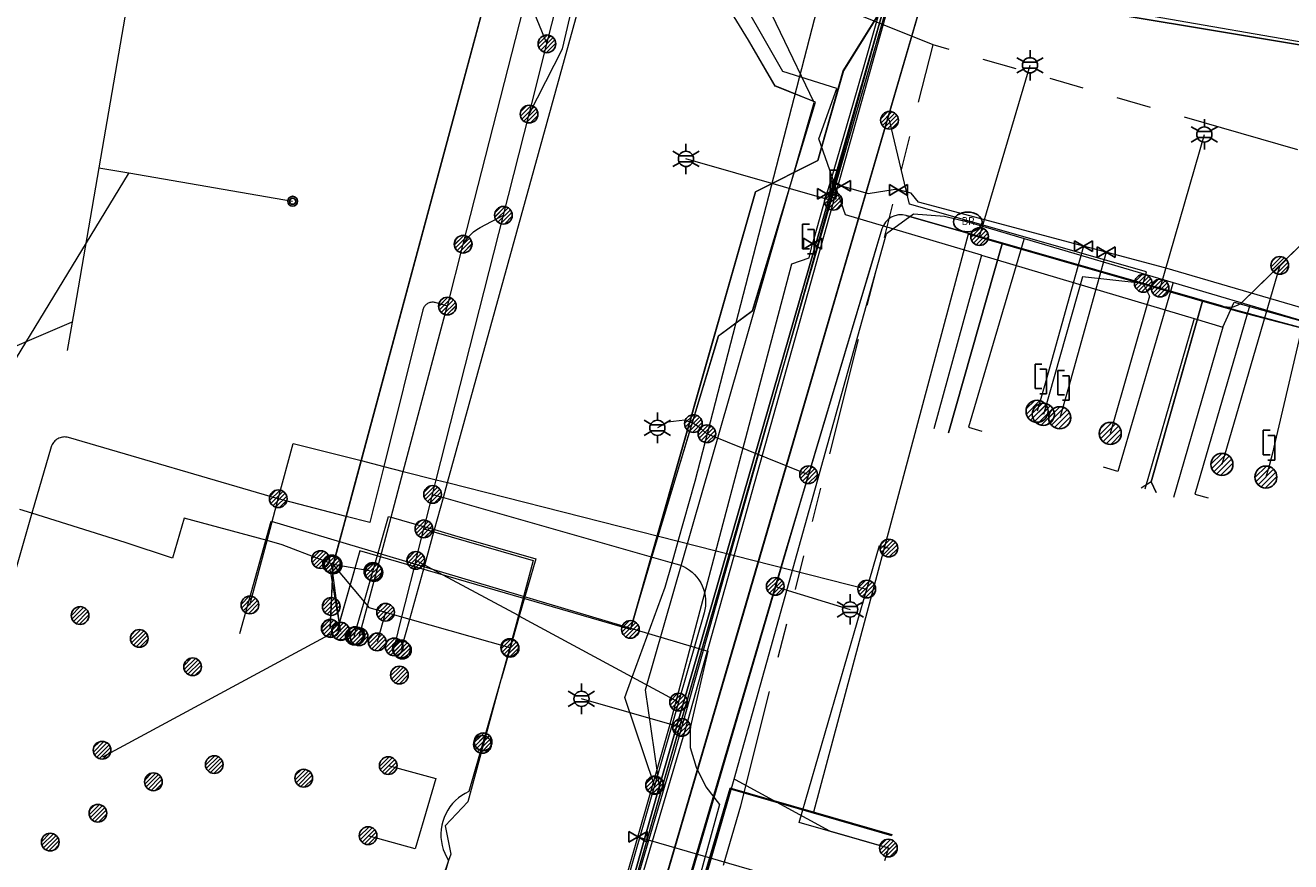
# Model space of a CAD drawing. Header units: metres. Extents: x 197355 to 199157, y 355772 to 356286.
# Tile 286 of 303: x 198858 to 198923, y 355924 to 355967. Entities that reach past the tile are written whole.
import ezdxf
from ezdxf.enums import TextEntityAlignment as Align
from ezdxf.lldxf.tags import DXFTag

# ---------------------------------------------------------------- set-up
doc = ezdxf.new("R2010")
doc.units = ezdxf.units.M
doc.linetypes.add('RI-GWA', pattern=[18.45, 6, -1.8, 1.75, -1.8, 1.75, -1.8, 1.75, -1.8])
for name, color, linetype, lineweight in [('B-WE-KL-DATA_HULPSTUK_EUROFIBERNEDERLANDB.V.-S', 98, 'Continuous', 25), ('B-WE-KL-DATA_HULPSTUK_KPNB.V.-S', 90, 'Continuous', 25), ('B-WE-KL-DATA_KABELBUNDEL_KPNB.V.-G', 90, 'Continuous', 18), ('B-WE-KL-DATA_KABELBUNDEL_ZIGGOB.V.-G', 94, 'Continuous', 18), ('B-WE-KL-DATA_TELECOM_EUROFIBERNEDERLANDB.V.-G', 98, 'KL-TELECOM-ALGEMEEN-N', 18), ('B-WE-KL-DATA_TELECOM_REGGEFIBEROPERATORB.V.-G', 90, 'KL-TELECOM-ALGEMEEN-N', 18), ('B-WE-KL-DATA_TELECOM_TMOBILENETHERLANDSB.V.-G', 128, 'KL-TELECOM-ALGEMEEN-N', 18), ('B-WE-KL-DATA_TELECOM_ZIGGOB.V.-G', 94, 'KL-TELECOM-ALGEMEEN-N', 18), ('B-WE-KL-ET_LS_ENEXISNETBEHEERB.V.-G', 190, 'KL-LS-N', 18), ('B-WE-KL-ET_LS_HULPSTUK_ENEXISNETBEHEERB.V.-S', 190, 'Continuous', 25), ('B-WE-KL-ET_LS_KABELBUNDEL_ENEXISNETBEHEERB.V.-G', 190, 'KL-BUNDEL-N', 18), ('B-WE-KL-ET_MS_ENEXISNETBEHEERB.V.-G', 130, 'KL-MS-N', 18), ('B-WE-KL-GAS_HD_ENEXISNETBEHEERB.V.-G', 30, 'KL-GAS-HD-N', 18), ('B-WE-KL-GAS_HULPSTUK_ENEXISNETBEHEERB.V.-S', 30, 'Continuous', 25), ('B-WE-KL-GAS_LD_ENEXISNETBEHEERB.V.-G', 50, 'KL-GAS-LD-N', 18), ('B-WE-KL-GAS_LD_HOOFDLEIDING_100 MBAR_PE_ENEXISNETBEHEERB.V.-G', 50, 'KL-GAS-LD-N', 18), ('B-WE-KL-GAS_LD_HOOFDLEIDING_100 MBAR_PVC_ENEXISNETBEHEERB.V.-G', 50, 'KL-GAS-LD-N', 18), ('B-WE-KL-WATER_HULPSTUK_NVWATERLEIDINGMAATSCHAPPIJLIMBURG-S', 170, 'Continuous', 25), ('B-WE-KL-WATER_TRANSPORTLEIDING_NVWATERLEIDINGMAATSCHAPPIJLIMBURG-G', 170, 'KL-WATER-TR-N', 18), ('B-WE-RI-GWA_GEMEENTEROERMOND-G', 30, 'RI-GWA', 18)]:
    doc.layers.add(name, color=color, linetype=linetype, lineweight=lineweight)
doc.styles.add('NLCS-ISO', font='NLCS-ISO.ttf')
doc.styles.get("Standard").update_dxf_attribs({"font": 'isocp.shx'})
doc.linetypes.add('KL-BUNDEL-N', pattern='A,28,-5,[103,NLCS.SHX,S=1.25,R=0,X=0,Y=0],-5,[103,NLCS.SHX,S=1.25,R=0,X=0,Y=0],-5,[103,NLCS.SHX,S=1.25,R=0,X=0,Y=0],-5,[103,NLCS.SHX,S=1.25,R=0,X=0,Y=0],-5', length=53)
tags = doc.linetypes.add('KL-GAS-HD-N', pattern='A,4,-1,[69,NLCS.SHX,S=0.5,R=0,X=0,Y=0],-1,4,-1,["H",Standard,S=1,R=0,X=0,Y=-0.5],-2', length=13).pattern_tags.tags
tags[18] = DXFTag(74, 10)
tags = doc.linetypes.add('KL-GAS-LD-N', pattern='A,4,-1,[69,NLCS.SHX,S=0.5,R=0,X=0,Y=0],-1,4,-1,["L",Standard,S=1,R=0,X=0.25,Y=-0.5],-2', length=13).pattern_tags.tags
tags[18] = DXFTag(74, 10)
tags = doc.linetypes.add('KL-LS-N', pattern='A,4,-1,[103,NLCS.SHX,S=0.75,R=0,X=0,Y=0],-1,4,-1,["L",Standard,S=1,R=0,X=0,Y=-0.5],-2', length=13).pattern_tags.tags
tags[18] = DXFTag(74, 10)
tags = doc.linetypes.add('KL-MS-N', pattern='A,4,-1,[103,NLCS.SHX,S=0.75,R=0,X=0,Y=0],-1,4,-1,["M",Standard,S=1,R=0,X=0,Y=-0.5],-2', length=13).pattern_tags.tags
tags[18] = DXFTag(74, 10)
doc.linetypes.add('KL-TELECOM-ALGEMEEN-N', pattern='A,7,-1,[101,NLCS.SHX,S=0.5,R=0,X=0,Y=0],-1', length=9)
doc.linetypes.add('KL-WATER-TR-N', pattern='A,7,-0.5,[168,NLCS.SHX,S=0.75,R=0,X=0.75,Y=0],-2,[168,NLCS.SHX,S=0.75,R=0,X=0.75,Y=0],-2', length=11.5)

# ---------------------------------------------------------------- blocks, each defined once
blk = doc.blocks.new('SKL-ET_HULP_MOF-SO')
h = blk.add_hatch()
h.set_pattern_fill('ANSI31', color=256, scale=6, style=0)
h.set_pattern_definition([(45, (-2.25, -126.982), (-0.53033, 0.53033), [])])
edge = h.paths.add_edge_path()
edge.add_arc((0, 0), 2.25, 0, 360)
at = {"linetype": 'Continuous'}
blk.add_circle((0, 0), 2.25, dxfattribs=at)
blk = doc.blocks.new('SKL-WTB_HULP_AFSLUITER-SO')
for p, q in [((2.3, 1.37), (-2.3, -1.37)), ((-2.3, 1.37), (2.3, -1.37)), ((2.3, -1.37), (2.3, 1.37))]:
    blk.add_line(p, q)
at = {"ltscale": 0.1}
blk.add_line((-2.3, -1.37), (-2.3, 1.37), dxfattribs=at)
blk = doc.blocks.new('SKL-WTB_HULP_AANSLUITPUNT-SO')
h = blk.add_hatch()
h.set_pattern_fill('ANSI31', color=256, scale=3, style=0)
h.set_pattern_definition([(45, (-1.125, -63.491), (-0.265165, 0.265165), [])])
edge = h.paths.add_edge_path()
edge.add_arc((0, 0), 1.12, 0, 360)
at = {"linetype": 'Continuous'}
blk.add_circle((0, 0), 1.12, dxfattribs=at)
blk = doc.blocks.new('SKL-WTB_HULP_VERLOOPSTUK-SO')
for p, q in [((-0.539, -0.383), (-0.539, 0.867)), ((-0.539, 0.867), (-0.193, 0.867)), ((0.048, 0.598), (-0.298, 0.598)), ((0.048, -0.652), (0.048, 0.598)), ((-0.539, -0.383), (-0.193, -0.383)), ((0.048, -0.652), (-0.298, -0.652))]:
    blk.add_line(p, q)
blk = doc.blocks.new('SKL-WTB_HULP_EINDKAP-SO')
for p, q in [((0, -0.625), (0, 0.625)), ((0, 0.625), (0.346, 0.625)), ((0, -0.625), (0.346, -0.625))]:
    blk.add_line(p, q)
blk = doc.blocks.new('SKL-ET_HULP_AANSLUITPUNT-SO')
h = blk.add_hatch()
h.set_pattern_fill('ANSI31', color=256, scale=30, style=0)
h.set_pattern_definition([(45, (-11.25, -634.91), (-2.65165, 2.65165), [])])
edge = h.paths.add_edge_path()
edge.add_arc((0, 0), 11.2, 0, 360)
at = {"linetype": 'Continuous'}
blk.add_circle((0, 0), 11.2, dxfattribs=at)
blk = doc.blocks.new('B-SIE-WEG_LICHTMAST-SO')
at = {"ltscale": 0.1}
for p, q in [((0, 0.386), (0, 0.772)), ((-0.334, 0.193), (-0.668, 0.386)), ((0.334, 0.193), (0.668, 0.386)), ((-0.334, -0.193), (-0.668, -0.386)), ((0, -0.386), (0, -0.772)), ((0.334, -0.193), (0.668, -0.386))]:
    blk.add_line(p, q, dxfattribs=at)
at = {"flags": 128}
for points in [[(-0.354, 0.152), (0.354, 0.152)], [(-0.354, -0.152), (0.354, -0.152)]]:
    blk.add_lwpolyline(points, dxfattribs=at)
at = {"ltscale": 0.1}
blk.add_circle((0, 0), 0.386, dxfattribs=at)
at = {"style": 'NLCS-ISO'}
blk.add_attdef('TYPE', text='', height=0.549, dxfattribs=at).set_placement((0, 0.772), align=Align.BOTTOM_CENTER)
blk = doc.blocks.new('SIE-WEG_STRAATPOT_BRANDKRAAN-SO')
blk.add_ellipse((0, 0), major_axis=(-0.729, 0), ratio=0.685994)
at = {"style": 'NLCS-ISO'}
blk.add_text('BR', height=0.4, dxfattribs=at).set_placement((-0.298, -0.153))
blk = doc.blocks.new('SIE-WEG_AFVALBAK_TYPE_01')
for radius in [0.25, 0.156]:
    blk.add_circle((0, 0), radius)

msp = doc.modelspace()

# ---------------------------------------------------------------- linework, layer by layer
at = {"layer": 'B-WE-KL-DATA_KABELBUNDEL_KPNB.V.-G', "flags": 128}
for points in [[(198880.756, 355955.481), (198883.987, 355968.152), (198884.61, 355970.597), (198885.703, 355974.988), (198889.593, 355990.615)], [(198885.019, 355965.664), (198885.019, 355965.665), (198890.713, 355988.075)], [(198884.112, 355962.091), (198884.113, 355962.092), (198885.804, 355965.404), (198887.35, 355972.015)], [(198887.35, 355972.015), (198887.574, 355971.976), (198899.402, 355969.927), (198981.61, 355955.685), (199000.001, 355952.167), (199013.553, 355949.102)], [(198882.747, 355971.137), (198882.668, 355970.844), (198874.143, 355939.181)], [(198874.143, 355939.181), (198874.149, 355939.205), (198874.805, 355941.64), (198875.233, 355943.23), (198875.569, 355944.479), (198875.808, 355945.366), (198882.397, 355969.838), (198882.747, 355971.137)], [(198874.143, 355939.181), (198874.149, 355939.205), (198874.805, 355941.64), (198875.233, 355943.23), (198875.569, 355944.479), (198875.808, 355945.366), (198882.397, 355969.838), (198882.747, 355971.137)], [(198882.747, 355971.137), (198883.987, 355968.152), (198885.019, 355965.665), (198885.02, 355965.664)], [(198882.668, 355970.844), (198874.143, 355939.181)], [(198890.494, 355927.97), (198888.977, 355932.434), (198889.358, 355933.475), (198891.033, 355938.047), (198891.383, 355939.292), (198891.69, 355940.385), (198892.549, 355943.438), (198899.402, 355969.927)], [(198877.615, 355934.905), (198877.829, 355935.647), (198878.043, 355936.421), (198878.802, 355939.166), (198879.272, 355940.864), (198879.302, 355940.971), (198879.754, 355942.608), (198879.963, 355943.363), (198886.794, 355968.063)], [(198884.112, 355962.09), (198884.113, 355962.092), (198885.019, 355965.664)], [(198882.806, 355956.948), (198884.112, 355962.09)], [(198879.204, 355942.764), (198879.204, 355942.765), (198879.393, 355943.508), (198882.806, 355956.947), (198882.806, 355956.948)], [(198880.757, 355955.481), (198880.868, 355955.652), (198880.993, 355955.813), (198881.132, 355955.963), (198881.283, 355956.1), (198881.445, 355956.224), (198881.617, 355956.334), (198882.806, 355956.947), (198882.807, 355956.948)], [(198879.953, 355952.331), (198879.953, 355952.331), (198880.756, 355955.481)], [(198879.954, 355952.331), (198879.953, 355952.331), (198879.335, 355952.51), (198879.292, 355952.52), (198879.247, 355952.527), (198879.203, 355952.53), (198879.158, 355952.528), (198879.114, 355952.523), (198879.07, 355952.513), (198879.028, 355952.5), (198878.986, 355952.483), (198878.947, 355952.463), (198878.909, 355952.439), (198878.874, 355952.412), (198878.841, 355952.381), (198878.811, 355952.348), (198878.784, 355952.313), (198878.76, 355952.275), (198878.74, 355952.235), (198878.724, 355952.194), (198878.711, 355952.151), (198876.722, 355944.186), (198876.008, 355941.328), (198874.805, 355941.64), (198871.619, 355942.467), (198871.357, 355942.543), (198871.357, 355942.543)], [(198875.468, 355935.528), (198875.889, 355937.103), (198877.091, 355941.607), (198877.713, 355943.934), (198879.918, 355952.19), (198879.953, 355952.331)], [(198871.357, 355942.543), (198860.68, 355945.653), (198860.621, 355945.667), (198860.56, 355945.677), (198860.499, 355945.681), (198860.438, 355945.679), (198860.378, 355945.673), (198860.318, 355945.661), (198860.259, 355945.643), (198860.202, 355945.621), (198860.147, 355945.594), (198860.095, 355945.562), (198860.046, 355945.526), (198860, 355945.486), (198859.958, 355945.442), (198859.92, 355945.394), (198859.886, 355945.343), (198859.856, 355945.29), (198859.832, 355945.234), (198859.812, 355945.176), (198858.831, 355941.801), (198857.093, 355935.826)], [(198871.357, 355942.542), (198871.357, 355942.543), (198872.111, 355945.357), (198875.569, 355944.479), (198876.722, 355944.186), (198877.713, 355943.934), (198879.393, 355943.508), (198879.963, 355943.363), (198891.69, 355940.385), (198901.281, 355937.949), (198901.282, 355937.949)], [(198878.759, 355941.011), (198878.759, 355941.012), (198878.786, 355941.119), (198879.204, 355942.764)], [(198879.204, 355942.765), (198879.204, 355942.765), (198879.754, 355942.608), (198891.383, 355939.292), (198891.638, 355939.219), (198891.804, 355939.164), (198891.964, 355939.094), (198892.117, 355939.011), (198892.263, 355938.915), (198892.4, 355938.806), (198892.527, 355938.686), (198892.643, 355938.555), (198892.747, 355938.415), (198892.838, 355938.266), (198892.916, 355938.11), (198892.98, 355937.947), (198893.03, 355937.78), (198893.065, 355937.609), (198893.084, 355937.435), (198893.089, 355937.261), (198893.078, 355937.087), (198893.053, 355936.914), (198893.012, 355936.744), (198891.71, 355932.206)], [(198873.506, 355939.452), (198871.554, 355940.207), (198870.787, 355940.414), (198866.566, 355941.549), (198865.977, 355939.52), (198863.569, 355940.323), (198858.831, 355941.801), (198858.218, 355941.992)], [(198869.912, 355937.142), (198870.787, 355940.414), (198871.357, 355942.542)], [(198875.223, 355935.559), (198875.719, 355937.305), (198876.159, 355938.849), (198876.954, 355941.646), (198877.091, 355941.607), (198878.786, 355941.119), (198879.302, 355940.971), (198880.319, 355940.679), (198884.452, 355939.491), (198883.612, 355936.573), (198883.142, 355934.941)], [(198878.351, 355939.408), (198878.759, 355941.011)], [(198878.759, 355941.012), (198878.759, 355941.012), (198879.272, 355940.864), (198884.325, 355939.4), (198883.565, 355936.599), (198883.124, 355934.975)], [(198901.281, 355937.949), (198901.281, 355937.949), (198901.924, 355940.169), (198902.405, 355940.033)], [(198874.077, 355939.231), (198873.506, 355939.452)], [(198878.351, 355939.408), (198877.788, 355937.192), (198877.627, 355936.539), (198877.249, 355935.011)], [(198891.71, 355932.207), (198889.358, 355933.475), (198883.612, 355936.573), (198883.565, 355936.599), (198879.738, 355938.662), (198878.802, 355939.166), (198878.352, 355939.408)], [(198874.014, 355935.947), (198874.127, 355938.782), (198874.143, 355939.181)], [(198874.535, 355935.799), (198874.016, 355938.889)], [(198874.049, 355937.065), (198874.126, 355938.792), (198874.143, 355939.181)], [(198874.523, 355935.813), (198874.127, 355938.782), (198874.126, 355938.792), (198874.069, 355939.219)], [(198876.168, 355938.847), (198876.159, 355938.849), (198874.149, 355939.205), (198874.069, 355939.219)], [(198874.143, 355939.181), (198875.719, 355937.305), (198875.889, 355937.103), (198875.966, 355937.011), (198876.81, 355936.771)], [(198902.381, 355924.786), (198897.852, 355926.092), (198901.281, 355937.949)], [(198874, 355935.955), (198874.049, 355937.065)], [(198876.81, 355936.771), (198876.388, 355935.261)], [(198876.81, 355936.771), (198877.627, 355936.539), (198878.043, 355936.421), (198883.124, 355934.976)], [(198883.124, 355934.975), (198882.679, 355933.335), (198880.998, 355927.139), (198879.844, 355925.923), (198880.129, 355924.481), (198880.018, 355924.155), (198880.018, 355924.155), (198878.779, 355920.516), (198874.929, 355906.79), (198874.927, 355906.782), (198874.176, 355905.975), (198873.879, 355903.145), (198873.708, 355902.492), (198871.255, 355893.159), (198870.833, 355891.541), (198870.624, 355890.738), (198870.629, 355890.62)], [(198883.142, 355934.941), (198882.705, 355933.425), (198882.679, 355933.335), (198881.772, 355930.185)], [(198891.71, 355932.206), (198890.502, 355927.995)], [(198881.772, 355930.185), (198881.044, 355927.658), (198880.859, 355927.565), (198880.682, 355927.457), (198880.515, 355927.333), (198880.36, 355927.196), (198880.217, 355927.046), (198880.087, 355926.884), (198879.972, 355926.711), (198879.873, 355926.53), (198879.789, 355926.34), (198879.722, 355926.143), (198879.672, 355925.942), (198879.64, 355925.737), (198879.626, 355925.53), (198879.63, 355925.323), (198879.652, 355925.117), (198879.691, 355924.913), (198879.748, 355924.714), (198879.822, 355924.52), (198879.912, 355924.333), (198880.018, 355924.155), (198880.018, 355924.155), (198874.931, 355906.791)], [(198876.949, 355928.976), (198879.36, 355928.324), (198878.761, 355926.237), (198878.323, 355924.742), (198875.924, 355925.416)], [(198890.502, 355927.995), (198890.494, 355927.97), (198887.096, 355916.128), (198882.353, 355899.608)]]:
    msp.add_lwpolyline(points, dxfattribs=at)
at = {"layer": 'B-WE-KL-DATA_KABELBUNDEL_ZIGGOB.V.-G', "flags": 128}
for points in [[(198890.8, 355927.584), (198903.993, 355973.419)], [(198890.8, 355927.584), (198890.034, 355932.835), (198898.611, 355962.689), (198895.179, 355969.822)], [(198908.173, 355955.491), (198906.442, 355955.986), (198898.574, 355926.617)], [(198905.435, 355945.886), (198908.173, 355955.491)], [(198918.361, 355952.579), (198908.173, 355955.491)], [(198915.74, 355943.401), (198918.361, 355952.579)], [(198925.83, 355950.562), (198918.361, 355952.579)], [(198915.74, 355943.401), (198915.232, 355943.08)], [(198916.001, 355942.858), (198915.74, 355943.401)], [(198898.574, 355926.617), (198894.335, 355927.838), (198891.713, 355918.912)], [(198886.901, 355913.68), (198888.249, 355918.721), (198890.8, 355927.584)], [(198902.579, 355925.463), (198898.574, 355926.617)]]:
    msp.add_lwpolyline(points, dxfattribs=at)
at = {"layer": 'B-WE-KL-DATA_TELECOM_EUROFIBERNEDERLANDB.V.-G', "flags": 128}
for points in [[(198889.3, 355935.9), (198889.26, 355935.9), (198890.42, 355939.8), (198893.75, 355950.83), (198895.48, 355952.11), (198896.19, 355954.46), (198898.68, 355962.7), (198896.63, 355963.52), (198895.26, 355965.85), (198892.84, 355969.82), (198844.39, 355978.32), (198834.91, 355979.8), (198827.41, 355980.65), (198822.44, 355981.09), (198816.99, 355981.43), (198814.62, 355981.42), (198787.58, 355983.08), (198785.61, 355983.42)], [(198889.259, 355935.901), (198890.422, 355939.805), (198893.752, 355950.834), (198895.477, 355952.114), (198896.188, 355954.463), (198898.677, 355962.703), (198896.63, 355963.522), (198895.26, 355965.847), (198892.844, 355969.817), (198844.39, 355978.318), (198834.907, 355979.797), (198827.409, 355980.648), (198822.441, 355981.088), (198816.992, 355981.426), (198814.618, 355981.415)], [(198889.259, 355935.901), (198893.123, 355949.391), (198895.624, 355958.141), (198898.785, 355959.733), (198900.088, 355964.287), (198903.046, 355969.051), (198913.096, 355967.308), (198970.29, 355957.801), (199010.834, 355949.889), (199013.32, 355947.67)], [(199013.32, 355947.674), (199010.83, 355949.89), (198970.29, 355957.8), (198913.1, 355967.31), (198903.05, 355969.05), (198900.09, 355964.29), (198898.79, 355959.73), (198895.62, 355958.14), (198889.259, 355935.901)], [(198889.26, 355935.9), (198893.12, 355949.39), (198895.62, 355958.14), (198898.79, 355959.73), (198900.09, 355964.29), (198903.05, 355969.05), (198913.1, 355967.31), (198970.29, 355957.8), (199010.83, 355949.89), (199013.32, 355947.674)], [(198889.26, 355935.9), (198875.51, 355939.9), (198874.35, 355935.85), (198862.415, 355929.401)], [(198889.259, 355935.901), (198875.507, 355939.9), (198874.351, 355935.854)]]:
    msp.add_lwpolyline(points, dxfattribs=at)
at = {"layer": 'B-WE-KL-DATA_TELECOM_REGGEFIBEROPERATORB.V.-G', "flags": 128}
for points in [[(198907.114, 355954.914), (198900.193, 355956.97), (198898.852, 355960.838), (198899.764, 355963.391), (198897.011, 355964.261), (198894.249, 355969.099), (198876.583, 355972.252), (198856.186, 355975.804), (198844.533, 355978.226), (198834.723, 355979.864), (198822.548, 355980.99), (198816.75, 355981.511), (198802.797, 355982.32), (198783.317, 355983.277), (198779.65, 355982.148), (198777.612, 355979.74), (198775.473, 355969.974), (198773.206, 355959.55), (198773.062, 355959.115), (198771.679, 355952.886), (198771.525, 355952.32)], [(198907.114, 355954.914), (198904.687, 355946.092)], [(198907.114, 355954.914), (198917.932, 355951.699)], [(198919.381, 355951.269), (198919.958, 355952.538), (198929.674, 355949.824)], [(198917.932, 355951.699), (198915.426, 355943.024)], [(198917.932, 355951.699), (198919.381, 355951.269)], [(198919.381, 355951.269), (198916.877, 355942.605)], [(198902.562, 355925.401), (198894.351, 355927.777), (198891.97, 355919.473)]]:
    msp.add_lwpolyline(points, dxfattribs=at)
at = {"layer": 'B-WE-KL-DATA_TELECOM_TMOBILENETHERLANDSB.V.-G', "flags": 128}
for points in [[(198869.4, 355935.7), (198871, 355941.4), (198893.2, 355934.8), (198892.3, 355930.9), (198892.3, 355929.9), (198892.6, 355928.9), (198893.1, 355927.9), (198893.8, 355927), (198888.7, 355908.5), (198882, 355885.5), (198880, 355878.1), (198879.8, 355877.4), (198878.1, 355877.1), (198876.5, 355876.5), (198875.2, 355875.4), (198874.1, 355874), (198873.5, 355872.5), (198864.5, 355840.8), (198861.828, 355831.62)], [(198869.4, 355935.7), (198871, 355941.4), (198893.2, 355934.8), (198892.3, 355930.9), (198892.3, 355929.9), (198892.6, 355928.9), (198893.1, 355927.9), (198893.8, 355927), (198888.7, 355908.5), (198882, 355885.5), (198879.8, 355877.4), (198878.1, 355877.1), (198876.5, 355876.5), (198875.2, 355875.4), (198874.1, 355874), (198873.5, 355872.5), (198864.5, 355840.8), (198861.828, 355831.62)]]:
    msp.add_lwpolyline(points, dxfattribs=at)
at = {"layer": 'B-WE-KL-DATA_TELECOM_ZIGGOB.V.-G', "flags": 128}
for points in [[(198858.822, 355885.272), (198864.606, 355886.152), (198865.179, 355886.116), (198865.504, 355886.239), (198865.783, 355886.597), (198866.666, 355889.657), (198866.962, 355889.962), (198867.236, 355890.05), (198867.523, 355890.027), (198878.33, 355887.008), (198878.784, 355887.013), (198879.158, 355887.26), (198879.3, 355887.522), (198884.082, 355903.134), (198888.249, 355918.721), (198903.993, 355973.419), (198906.626, 355984.633), (198907.898, 355990.129), (198877.987, 355995.29), (198793.908, 356011.277), (198793.57, 356011.427), (198793.308, 356011.718), (198793.158, 356012.11), (198793.142, 356012.548), (198797.02, 356035.333), (198793.962, 356036.115), (198790.517, 356037.169), (198790.278, 356037.271), (198790.041, 356037.379), (198789.193, 356037.839), (198788.399, 356038.385), (198787.471, 356039.205), (198786.31, 356040.653), (198785.707, 356041.74), (198785.181, 356043.152), (198784.879, 356045.013), (198784.529, 356051.596), (198782.807, 356089.734), (198781.683, 356098.692), (198782.473, 356102.52), (198770.671, 356105.633), (198735.477, 356117.873), (198727.946, 356115.425)], [(198858.822, 355885.272), (198864.606, 355886.152), (198865.179, 355886.116), (198865.504, 355886.239), (198865.783, 355886.597), (198866.666, 355889.657), (198866.962, 355889.962), (198867.236, 355890.05), (198867.523, 355890.027), (198878.33, 355887.008), (198878.784, 355887.013), (198879.158, 355887.26), (198879.3, 355887.522), (198884.082, 355903.134), (198888.249, 355918.721), (198903.993, 355973.419), (198906.626, 355984.633), (198907.424, 355988.08), (198877.63, 355993.221), (198788.407, 356010.184), (198733.965, 356020.486), (198706.937, 356025.274), (198681.209, 356026.787), (198569.895, 356046.012), (198555.552, 356048.493)], [(198858.822, 355885.272), (198864.606, 355886.152), (198865.179, 355886.116), (198865.504, 355886.239), (198865.783, 355886.597), (198866.666, 355889.657), (198866.962, 355889.962), (198867.236, 355890.05), (198867.523, 355890.027), (198878.33, 355887.008), (198878.784, 355887.013), (198879.158, 355887.26), (198879.3, 355887.522), (198884.082, 355903.134), (198888.249, 355918.721), (198903.993, 355973.419), (198906.626, 355984.633), (198914.51, 355983.305), (198963.748, 355974.608), (199013.129, 355967.104), (199016.497, 355967.145)], [(198939.959, 355949.275), (198940.125, 355949.829), (198938.113, 355950.393), (198935.019, 355951.209), (198934.247, 355948.281), (198924.304, 355950.976), (198920.271, 355952.033), (198906.442, 355955.986), (198898.574, 355926.617), (198894.335, 355927.838), (198883.54, 355891.093), (198882.879, 355888.44), (198885.021, 355887.839)], [(198939.959, 355949.275), (198940.125, 355949.829), (198938.113, 355950.393), (198935.019, 355951.209), (198934.247, 355948.281), (198924.304, 355950.976), (198920.271, 355952.033), (198908.173, 355955.491), (198905.435, 355945.886)], [(198939.959, 355949.275), (198940.125, 355949.829), (198938.113, 355950.393), (198935.019, 355951.209), (198934.247, 355948.281), (198924.304, 355950.976), (198920.271, 355952.033), (198918.361, 355952.579), (198917.611, 355949.963), (198915.74, 355943.401), (198915.232, 355943.08)], [(198939.959, 355949.275), (198940.125, 355949.829), (198938.113, 355950.393), (198935.019, 355951.209), (198934.247, 355948.281), (198924.304, 355950.976), (198920.271, 355952.033), (198918.361, 355952.579), (198917.611, 355949.963), (198915.74, 355943.401), (198916.001, 355942.858)], [(198884.838, 355887.209), (198885.021, 355887.839), (198882.879, 355888.44), (198883.54, 355891.093), (198894.335, 355927.838), (198902.579, 355925.463)]]:
    msp.add_lwpolyline(points, dxfattribs=at)
at = {"layer": 'B-WE-KL-ET_LS_ENEXISNETBEHEERB.V.-G', "flags": 128}
for points in [[(198890.659, 356008.597), (198890.941, 356008.486), (198891.583, 356007.864), (198893.674, 356007.498), (198898.468, 356006.691), (198901.475, 356006.161), (198908.586, 356004.941), (198908.967, 356004.335), (198904.743, 355985.234), (198903.216, 355976.119), (198903.265, 355975.663), (198903.591, 355975.399), (198904.034, 355975.067), (198904.101, 355974.496), (198898.306, 355953.755), (198895.977, 355945.556), (198891.509, 355929.64), (198879.265, 355888.18), (198879.234, 355888.094), (198879.192, 355888.012), (198878.736, 355887.661), (198878.116, 355887.674), (198876.454, 355888.165), (198870.809, 355889.127), (198870.139, 355889.474)], [(198910.67, 355975.44), (198909.678, 355974.195), (198906.259, 355974.792), (198905.895, 355974.822), (198905.532, 355974.785), (198905.182, 355974.682), (198904.856, 355974.518), (198904.565, 355974.297), (198904.319, 355974.027), (198904.127, 355973.717), (198903.994, 355973.377), (198892.025, 355930.738), (198880.821, 355892.804)], [(198907.017, 355955.868), (198909.582, 355964.573)], [(198915.344, 355953.49), (198915.509, 355954.067), (198903.451, 355957.51), (198902.438, 355961.777)], [(198916.197, 355953.247), (198918.448, 355961.058)], [(198899.583, 355957.662), (198892.087, 355959.815)], [(199006.427, 355905.425), (198971.388, 355915.442), (198971.277, 355915.482), (198971.186, 355915.532), (198971.114, 355915.593), (198971.062, 355915.665), (198971.029, 355915.748), (198971.015, 355915.841), (198971.02, 355915.945), (198971.045, 355916.06), (198978.117, 355940.699), (198978.142, 355940.833), (198978.14, 355940.97), (198978.112, 355941.103), (198978.058, 355941.229), (198977.981, 355941.342), (198977.884, 355941.437), (198977.77, 355941.513), (198977.643, 355941.564), (198972.82, 355942.992), (198945.738, 355950.357), (198939.569, 355951.261), (198924.357, 355955.784), (198924.096, 355955.778), (198923.84, 355955.722), (198923.6, 355955.619), (198923.383, 355955.473), (198920.388, 355952.548), (198920.28, 355952.455), (198920.158, 355952.378), (198920.027, 355952.322), (198919.888, 355952.285), (198919.746, 355952.27), (198919.603, 355952.276), (198919.463, 355952.304), (198919.328, 355952.353), (198903.286, 355956.933), (198903.094, 355956.968), (198902.9, 355956.965), (198902.709, 355956.925), (198902.53, 355956.848), (198902.369, 355956.738), (198902.232, 355956.599), (198902.125, 355956.436), (198902.052, 355956.256), (198897.138, 355939.805), (198891.385, 355920.291), (198884.851, 355897.204), (198882.596, 355889.821), (198882.295, 355888.912), (198881.818, 355887.377), (198881.659, 355887.015), (198881.431, 355886.692), (198880.608, 355886.415), (198880.023, 355886.381), (198871.992, 355888.755), (198870.809, 355889.127), (198870.139, 355889.474), (198869.626, 355889.498), (198869.089, 355889.667), (198867.928, 355890.111), (198864.854, 355890.997), (198864.736, 355891.322), (198864.596, 355891.632), (198864.434, 355891.929), (198864.251, 355892.211), (198864.015, 355892.517), (198863.61, 355892.94), (198863.516, 355893.027), (198863.355, 355893.43), (198863.174, 355893.826), (198863, 355894.14), (198862.796, 355894.43), (198862.561, 355894.696), (198862.296, 355894.938), (198861.923, 355895.245)], [(198977.28, 355937.783), (198978.117, 355940.699), (198978.142, 355940.833), (198978.14, 355940.97), (198978.112, 355941.103), (198978.058, 355941.229), (198977.981, 355941.342), (198977.884, 355941.437), (198977.77, 355941.513), (198977.643, 355941.564), (198972.82, 355942.992), (198945.738, 355950.357), (198939.569, 355951.261), (198924.357, 355955.784), (198924.096, 355955.778), (198923.84, 355955.722), (198923.6, 355955.619), (198923.383, 355955.473), (198920.388, 355952.548), (198920.28, 355952.455), (198920.158, 355952.378), (198920.027, 355952.322), (198919.888, 355952.285), (198919.746, 355952.27), (198919.603, 355952.276), (198919.463, 355952.304), (198919.328, 355952.353), (198903.286, 355956.933), (198903.094, 355956.968), (198902.9, 355956.965), (198902.709, 355956.925), (198902.53, 355956.848), (198902.369, 355956.738), (198902.232, 355956.599), (198902.125, 355956.436), (198902.052, 355956.256), (198897.138, 355939.805), (198891.385, 355920.291), (198884.851, 355897.204), (198882.596, 355889.821), (198882.295, 355888.912), (198881.818, 355887.377), (198881.659, 355887.015), (198881.431, 355886.692), (198880.608, 355886.415), (198880.023, 355886.381), (198871.992, 355888.755), (198870.809, 355889.127), (198870.139, 355889.474), (198869.626, 355889.498), (198869.089, 355889.667), (198867.928, 355890.111), (198864.854, 355890.997)], [(198922.283, 355954.399), (198919.342, 355944.285)], [(198915.344, 355953.49), (198912.251, 355953.815), (198910.26, 355946.831)], [(198915.344, 355953.49), (198915.656, 355952.844), (198913.663, 355945.86)], [(198892.468, 355946.361), (198892.031, 355946.537), (198891.164, 355946.437), (198890.634, 355946.145)], [(198893.153, 355945.843), (198892.845, 355946.104), (198892.468, 355946.361)], [(198898.32, 355943.764), (198893.153, 355945.843)], [(198896.631, 355938.084), (198900.439, 355936.914)], [(198891.867, 355930.916), (198886.773, 355932.372)]]:
    msp.add_lwpolyline(points, dxfattribs=at)
at = {"layer": 'B-WE-KL-ET_LS_KABELBUNDEL_ENEXISNETBEHEERB.V.-G', "flags": 128}
for points in [[(198906.042, 355991.108), (198904.743, 355985.234), (198903.216, 355976.119), (198903.265, 355975.663), (198903.591, 355975.399), (198904.034, 355975.067), (198904.101, 355974.496), (198898.306, 355953.755), (198895.977, 355945.556), (198891.509, 355929.64), (198879.265, 355888.18), (198879.234, 355888.094), (198879.192, 355888.012)], [(198910.67, 355975.44), (198909.678, 355974.195), (198906.259, 355974.792), (198905.895, 355974.822), (198905.532, 355974.785), (198905.182, 355974.682), (198904.856, 355974.518), (198904.565, 355974.297), (198904.319, 355974.027), (198904.127, 355973.717), (198903.994, 355973.377), (198892.025, 355930.738), (198880.821, 355892.804)], [(198977.28, 355937.783), (198977.32, 355937.923), (198978.117, 355940.699), (198978.142, 355940.833), (198978.14, 355940.97), (198978.112, 355941.103), (198978.058, 355941.229), (198977.981, 355941.342), (198977.884, 355941.437), (198977.77, 355941.513), (198977.643, 355941.564), (198972.82, 355942.992), (198967.299, 355944.493), (198966.458, 355944.722), (198963.857, 355945.429), (198960.567, 355946.324), (198955.597, 355947.676), (198949.138, 355949.433), (198945.738, 355950.357), (198942.562, 355950.822), (198939.569, 355951.261), (198936.79, 355952.087), (198934.34, 355952.816), (198933.381, 355953.101), (198931.53, 355953.651), (198931.436, 355953.679), (198931.343, 355953.707), (198928.622, 355954.516), (198928.615, 355954.518), (198927.97, 355954.71), (198925.582, 355955.42), (198924.357, 355955.784), (198967.299, 355944.493), (198966.458, 355944.722), (198963.857, 355945.429), (198960.567, 355946.324), (198955.597, 355947.676), (198949.138, 355949.433), (198945.738, 355950.357), (198942.562, 355950.822), (198939.569, 355951.261), (198936.79, 355952.087), (198934.34, 355952.816), (198933.381, 355953.101), (198931.53, 355953.651), (198931.436, 355953.679), (198931.343, 355953.707), (198928.622, 355954.516), (198928.615, 355954.518), (198927.97, 355954.71), (198925.582, 355955.42), (198924.357, 355955.784), (198967.299, 355944.493), (198966.458, 355944.722), (198963.857, 355945.429), (198960.567, 355946.324), (198955.597, 355947.676), (198949.138, 355949.433), (198947.438, 355949.895), (198945.738, 355950.357), (198942.562, 355950.822), (198939.569, 355951.261), (198936.79, 355952.087), (198934.34, 355952.816), (198933.381, 355953.101), (198931.53, 355953.651), (198931.436, 355953.679), (198931.343, 355953.707), (198928.622, 355954.516), (198928.615, 355954.518), (198927.97, 355954.71), (198925.582, 355955.42), (198924.357, 355955.784), (198924.096, 355955.778), (198923.84, 355955.722), (198923.6, 355955.619), (198923.383, 355955.473), (198922.283, 355954.399), (198920.388, 355952.548), (198922.283, 355954.399), (198920.388, 355952.548), (198922.283, 355954.399), (198920.388, 355952.548), (198920.28, 355952.455), (198920.158, 355952.378), (198920.027, 355952.322), (198919.888, 355952.285), (198919.746, 355952.27), (198919.603, 355952.276), (198919.463, 355952.304), (198919.328, 355952.353), (198916.837, 355953.064), (198916.197, 355953.247), (198915.344, 355953.49), (198907.017, 355955.868), (198903.286, 355956.933), (198916.837, 355953.064), (198916.197, 355953.247), (198915.344, 355953.49), (198907.017, 355955.868), (198903.286, 355956.933), (198916.837, 355953.064), (198916.197, 355953.247), (198915.344, 355953.49), (198907.017, 355955.868), (198903.286, 355956.933), (198903.094, 355956.968), (198902.9, 355956.965), (198902.709, 355956.925), (198902.53, 355956.848), (198902.369, 355956.738), (198902.232, 355956.599), (198902.125, 355956.436), (198902.052, 355956.256), (198901.35, 355953.907), (198901.064, 355952.949), (198898.32, 355943.764), (198897.138, 355939.805), (198896.631, 355938.084), (198891.648, 355921.184), (198891.385, 355920.291), (198889.036, 355911.99), (198885.832, 355900.671), (198885.781, 355900.49), (198885.66, 355900.062), (198884.851, 355897.204), (198882.596, 355889.821), (198882.295, 355888.912), (198881.818, 355887.377), (198898.32, 355943.764), (198897.138, 355939.805), (198896.631, 355938.084), (198891.648, 355921.184), (198891.385, 355920.291), (198889.036, 355911.99), (198885.832, 355900.671), (198885.781, 355900.49), (198885.66, 355900.062), (198884.851, 355897.204), (198882.596, 355889.821), (198882.295, 355888.912), (198881.818, 355887.377), (198898.32, 355943.764), (198897.138, 355939.805), (198896.631, 355938.084), (198891.648, 355921.184), (198891.385, 355920.291), (198889.036, 355911.99), (198885.832, 355900.671), (198885.781, 355900.49), (198885.66, 355900.062), (198884.851, 355897.204), (198882.596, 355889.821), (198882.295, 355888.912), (198881.818, 355887.377), (198881.659, 355887.015), (198881.431, 355886.692), (198880.608, 355886.415), (198880.023, 355886.381), (198874.442, 355888.031), (198873.454, 355888.323), (198871.992, 355888.755), (198870.809, 355889.127), (198874.442, 355888.031), (198873.454, 355888.323), (198871.992, 355888.755), (198870.809, 355889.127), (198874.442, 355888.031), (198873.454, 355888.323), (198871.992, 355888.755), (198870.809, 355889.127)]]:
    msp.add_lwpolyline(points, dxfattribs=at)
at = {"layer": 'B-WE-KL-ET_MS_ENEXISNETBEHEERB.V.-G', "flags": 128}
for points in [[(198873.868, 355886.182), (198875.866, 355885.603), (198879.412, 355887.625), (198884.064, 355903.075), (198887.441, 355916.15), (198887.825, 355917.622), (198890.643, 355927.6), (198904.501, 355975.66), (198906.888, 355984.572), (198908.213, 355989.354), (198908.095, 355990.155), (198907.423, 355990.606), (198896.021, 355992.61), (198877.131, 355995.437), (198853.643, 356000), (198831.666, 356003.884), (198809.751, 356008.105), (198804.111, 356009.248), (198798.476, 356010.413), (198794.573, 356011.153), (198793.594, 356011.581), (198793.142, 356012.548), (198796.78, 356033.86), (198796.603, 356034.865), (198795.824, 356035.524), (198791.492, 356036.872), (198786.746, 356040.162), (198784.834, 356045.612), (198782.807, 356089.734), (198781.683, 356098.692), (198781.983, 356100.193), (198782.291, 356101.693), (198782.103, 356102.618), (198781.31, 356103.128), (198771.156, 356105.782), (198735.48, 356117.87), (198727.358, 356115.234)], [(198947.489, 356029.365), (198945.298, 356007.002), (198944.284, 356005.759), (198942.704, 356005.483), (198914.704, 356010.278), (198914.048, 356010.197), (198913.738, 356009.614), (198912.918, 356004.852), (198912.302, 356003.496), (198908.213, 355989.354), (198906.888, 355984.572), (198904.501, 355975.66), (198890.643, 355927.6), (198887.825, 355917.622), (198887.441, 355916.15), (198884.064, 355903.075), (198879.412, 355887.625), (198876.894, 355886.241), (198874.696, 355886.879)], [(198790.804, 356010.221), (198791.025, 356010.149), (198791.212, 356010.011), (198791.424, 356009.758), (198791.683, 356009.594), (198798.013, 356008.365), (198804.951, 356006.998), (198809.294, 356006.148), (198825.374, 356003.043), (198841.465, 356000), (198876.774, 355993.368), (198906.859, 355988.574), (198906.879, 355988.57), (198907.537, 355988.114), (198907.65, 355987.322), (198906.888, 355984.572), (198904.501, 355975.66), (198890.643, 355927.6), (198887.825, 355917.622), (198887.633, 355916.887)], [(198869.088, 355993.586), (198885.531, 355990.336), (198908.447, 355986.772), (198909.123, 355986.315), (198909.234, 355985.506), (198895.139, 355937.127), (198881.372, 355890.158), (198880.893, 355889.561), (198880.133, 355889.478), (198862.886, 355894.488), (198853.33, 355896.942), (198851.865, 355892.219), (198850.511, 355892.623)], [(198869.088, 355993.586), (198885.531, 355990.336), (198908.447, 355986.772), (198908.649, 355986.714), (198908.834, 355986.615), (198908.994, 355986.48), (198909.123, 355986.315), (198909.215, 355986.126), (198909.265, 355985.922), (198909.271, 355985.712), (198909.234, 355985.506), (198895.139, 355937.127), (198881.372, 355890.158), (198881.299, 355889.976), (198881.192, 355889.812), (198881.055, 355889.672), (198880.893, 355889.561), (198880.713, 355889.485), (198880.521, 355889.444), (198880.326, 355889.442), (198880.133, 355889.478), (198862.886, 355894.488), (198853.33, 355896.942), (198851.865, 355892.219), (198850.511, 355892.623)], [(198887.633, 355916.887), (198887.825, 355917.622), (198890.643, 355927.6), (198904.501, 355975.66)]]:
    msp.add_lwpolyline(points, dxfattribs=at)
at = {"layer": 'B-WE-KL-GAS_HD_ENEXISNETBEHEERB.V.-G', "flags": 128}
msp.add_lwpolyline([(198909.232, 355985.493), (198881.709, 355891.312), (198881.589, 355890.024)], dxfattribs=at)
at = {"layer": 'B-WE-KL-GAS_LD_ENEXISNETBEHEERB.V.-G', "flags": 128}
for points in [[(198878.04, 355887.681), (198878.723, 355889.901), (198882.614, 355901.952), (198883.501, 355904.697), (198885.125, 355909.61), (198891.256, 355930.96), (198897.463, 355954.481), (198898.348, 355954.794), (198898.52, 355955.508)], [(198910.379, 355948.522), (198909.941, 355946.987)], [(198911.534, 355948.199), (198911.095, 355946.656)], [(198921.98, 355945.161), (198921.942, 355944.995), (198921.742, 355944.221), (198921.576, 355943.644)]]:
    msp.add_lwpolyline(points, dxfattribs=at)
at = {"layer": 'B-WE-KL-GAS_LD_HOOFDLEIDING_100 MBAR_PE_ENEXISNETBEHEERB.V.-G', "flags": 128}
for points in [[(198908.669, 355991.48), (198908.462, 355990.485), (198907.884, 355988.231), (198907.412, 355986.534), (198900.783, 355963.291), (198899.42, 355958.613)], [(198899.42, 355958.613), (198899.24, 355958.042)], [(198899.42, 355958.613), (198899.988, 355958.45)], [(198912.302, 355955.38), (198910.379, 355948.522)], [(198913.461, 355955.07), (198911.534, 355948.199)], [(198923.619, 355952.171), (198921.98, 355945.161)], [(198889.648, 355925.36), (198897.81, 355922.989)]]:
    msp.add_lwpolyline(points, dxfattribs=at)
at = {"layer": 'B-WE-KL-GAS_LD_HOOFDLEIDING_100 MBAR_PVC_ENEXISNETBEHEERB.V.-G', "flags": 128}
for points in [[(198899.24, 355958.042), (198898.557, 355955.634)], [(198899.988, 355958.45), (198901.36, 355958.056), (198902.73, 355958.284), (198902.893, 355958.237)], [(198971.915, 355916.599), (198973.562, 355922.421), (198977.058, 355933.907), (198978.516, 355939.177), (198978.591, 355939.562), (198978.59, 355939.954), (198978.512, 355940.338), (198978.36, 355940.7), (198978.141, 355941.025), (198977.863, 355941.302), (198977.536, 355941.518), (198977.173, 355941.667), (198963.903, 355945.59), (198952.649, 355949.009), (198939.913, 355952.411), (198932.149, 355954.611), (198931.654, 355954.333), (198925.033, 355951.604), (198923.949, 355951.941), (198923.619, 355952.171), (198916.44, 355954.275), (198903.92, 355957.616), (198903.538, 355958.069), (198902.893, 355958.237)], [(198898.557, 355955.634), (198898.52, 355955.508)]]:
    msp.add_lwpolyline(points, dxfattribs=at)
at = {"layer": 'B-WE-KL-WATER_TRANSPORTLEIDING_NVWATERLEIDINGMAATSCHAPPIJLIMBURG-G', "flags": 128}
for points in [[(198773.997, 355984.167), (198770.03, 355988.454), (198782.951, 355996.332), (198784.719, 355996.027), (198797.527, 355993.814), (198866.135, 355981.958), (198862.231, 355959.366)], [(198862.231, 355959.366), (198861.007, 355952.286), (198860.875, 355951.524), (198860.624, 355950.07)], [(198862.231, 355959.366), (198863.755, 355959.103), (198872.085, 355957.664)], [(198863.755, 355959.103), (198863.729, 355959.06), (198857.059, 355948.138), (198853.673, 355934.076), (198856.052, 355932.371), (198857.808, 355931.856)], [(198879.652, 355877.615), (198879.872, 355878.384), (198884.265, 355892.637), (198885.4, 355896.547), (198887.589, 355904.156), (198888.745, 355908.164), (198890.91, 355915.669), (198892.021, 355919.52), (198894.542, 355928.293), (198902.28, 355956.031), (198903.655, 355957.028), (198905.226, 355956.912), (198906.415, 355956.61), (198909.28, 355955.765), (198916.854, 355953.53), (198920.758, 355952.378), (198926.508, 355950.682), (198926.963, 355950.548), (198931.982, 355953.655), (198935.262, 355952.7), (198938.67, 355951.708), (198945.106, 355949.835), (198952.538, 355947.671), (198956.505, 355946.516), (198964.155, 355944.289), (198965.167, 355943.995)], [(198909.28, 355955.765), (198909.266, 355955.717), (198906.453, 355946.173), (198907.125, 355945.975)], [(198916.854, 355953.53), (198916.84, 355953.482), (198914.04, 355943.934), (198913.32, 355944.145)], [(198920.758, 355952.378), (198920.744, 355952.33), (198917.966, 355942.776), (198918.638, 355942.581)], [(198860.875, 355951.524), (198860.829, 355951.504), (198856.019, 355949.451), (198855.696, 355948.317), (198855.504, 355948.372)], [(198894.542, 355928.293), (198894.586, 355928.269), (198899.385, 355925.659), (198902.384, 355924.802), (198902.191, 355924.129)]]:
    msp.add_lwpolyline(points, dxfattribs=at)
at = {"layer": 'B-WE-RI-GWA_GEMEENTEROERMOND-G', "flags": 128}
for points in [[(198904.652, 355965.605), (198871.59, 355978.966)], [(198894.871, 355926.932), (198904.652, 355965.605)], [(198976.395, 355944.986), (198904.652, 355965.605)], [(198883.654, 355888.494), (198894.871, 355926.932)]]:
    msp.add_lwpolyline(points, dxfattribs=at)

# ---------------------------------------------------------------- block references
at = {"layer": 'B-WE-KL-DATA_HULPSTUK_EUROFIBERNEDERLANDB.V.-S', "xscale": 0.2, "yscale": 0.2, "zscale": 0.2}
msp.add_blockref('SKL-ET_HULP_MOF-SO', (198889.259, 355935.901), dxfattribs=at)
at = {"layer": 'B-WE-KL-DATA_HULPSTUK_KPNB.V.-S', "xscale": 0.2, "yscale": 0.2, "zscale": 0.2}
for p in [(198885.019, 355965.664), (198885.019, 355965.664), (198885.02, 355965.664), (198884.112, 355962.091), (198884.112, 355962.09), (198884.112, 355962.09), (198882.806, 355956.948), (198882.806, 355956.948), (198882.807, 355956.948), (198880.756, 355955.481), (198880.756, 355955.481), (198880.757, 355955.481), (198879.953, 355952.331), (198879.953, 355952.331), (198879.954, 355952.331), (198871.357, 355942.543), (198871.357, 355942.543), (198871.357, 355942.542), (198871.357, 355942.542), (198879.204, 355942.765), (198879.204, 355942.764), (198879.204, 355942.764), (198878.759, 355941.012), (198878.759, 355941.011), (198878.759, 355941.011), (198902.405, 355940.033), (198873.506, 355939.452), (198873.506, 355939.452), (198874.069, 355939.219), (198874.069, 355939.219), (198874.077, 355939.231), (198874.143, 355939.181), (198874.143, 355939.181), (198874.143, 355939.181), (198874.143, 355939.181), (198874.143, 355939.181), (198878.351, 355939.408), (198878.351, 355939.408), (198878.352, 355939.408), (198876.168, 355938.847), (198876.221, 355938.79), (198901.281, 355937.949), (198901.281, 355937.949), (198901.282, 355937.949), (198869.912, 355937.142), (198874.049, 355937.065), (198874.049, 355937.065), (198861.276, 355936.606), (198876.81, 355936.771), (198876.81, 355936.771), (198876.81, 355936.771), (198874, 355935.955), (198874.014, 355935.947), (198874.523, 355935.813), (198874.544, 355935.794), (198864.288, 355935.439), (198875.223, 355935.559), (198875.265, 355935.587), (198875.299, 355935.577), (198875.468, 355935.528), (198876.388, 355935.261), (198877.249, 355935.011), (198877.615, 355934.905), (198877.664, 355934.848), (198883.124, 355934.976), (198883.124, 355934.975), (198883.124, 355934.975), (198883.142, 355934.941), (198883.142, 355934.941), (198867, 355934), (198877.516, 355933.582), (198891.71, 355932.207), (198891.71, 355932.206), (198891.71, 355932.206), (198881.734, 355930.053), (198881.772, 355930.185), (198881.772, 355930.185), (198862.399, 355929.76), (198868.101, 355929.027), (198876.949, 355928.976), (198865.007, 355928.153), (198872.651, 355928.338), (198890.502, 355927.995), (198890.502, 355927.995), (198890.494, 355927.971), (198862.182, 355926.558), (198875.924, 355925.416), (198859.758, 355925.09), (198902.381, 355924.786)]:
    msp.add_blockref('SKL-ET_HULP_MOF-SO', p, dxfattribs=at)
at = {"layer": 'B-WE-KL-ET_LS_HULPSTUK_ENEXISNETBEHEERB.V.-S'}
for p in [(198909.582, 355964.573), (198918.448, 355961.058), (198892.087, 355959.815), (198890.634, 355946.145), (198900.439, 355936.914), (198886.773, 355932.372)]:
    msp.add_blockref('B-SIE-WEG_LICHTMAST-SO', p, dxfattribs=at)
for name, p, xscale, yscale, zscale in [('SKL-ET_HULP_MOF-SO', (198902.438, 355961.777), 0.2, 0.2, 0.2), ('SKL-ET_HULP_MOF-SO', (198899.583, 355957.662), 0.2, 0.2, 0.2), ('SKL-ET_HULP_MOF-SO', (198907.017, 355955.868), 0.2, 0.2, 0.2), ('SKL-ET_HULP_MOF-SO', (198922.283, 355954.399), 0.2, 0.2, 0.2), ('SKL-ET_HULP_MOF-SO', (198915.344, 355953.49), 0.2, 0.2, 0.2), ('SKL-ET_HULP_MOF-SO', (198916.197, 355953.247), 0.2, 0.2, 0.2), ('SKL-ET_HULP_AANSLUITPUNT-SO', (198910.26, 355946.831), 0.05, 0.05, 0.05), ('SKL-ET_HULP_MOF-SO', (198892.468, 355946.361), 0.2, 0.2, 0.2), ('SKL-ET_HULP_MOF-SO', (198893.153, 355945.843), 0.2, 0.2, 0.2), ('SKL-ET_HULP_AANSLUITPUNT-SO', (198913.663, 355945.86), 0.05, 0.05, 0.05), ('SKL-ET_HULP_AANSLUITPUNT-SO', (198919.342, 355944.285), 0.05, 0.05, 0.05), ('SKL-ET_HULP_MOF-SO', (198898.32, 355943.764), 0.2, 0.2, 0.2), ('SKL-ET_HULP_MOF-SO', (198896.631, 355938.084), 0.2, 0.2, 0.2), ('SKL-ET_HULP_MOF-SO', (198891.867, 355930.916), 0.2, 0.2, 0.2)]:
    msp.add_blockref(name, p, dxfattribs=dict(at, xscale=xscale, yscale=yscale, zscale=zscale))
at = {"layer": 'B-WE-KL-GAS_HULPSTUK_ENEXISNETBEHEERB.V.-S'}
for name, p in [('SKL-WTB_HULP_EINDKAP-SO', (198899.42, 355958.613)), ('SKL-WTB_HULP_VERLOOPSTUK-SO', (198898.557, 355955.634)), ('SKL-WTB_HULP_VERLOOPSTUK-SO', (198910.379, 355948.522)), ('SKL-WTB_HULP_VERLOOPSTUK-SO', (198911.534, 355948.199)), ('SKL-WTB_HULP_VERLOOPSTUK-SO', (198921.98, 355945.161))]:
    msp.add_blockref(name, p, dxfattribs=at)
for name, p, xscale, yscale, zscale in [('SKL-WTB_HULP_AFSLUITER-SO', (198899.988, 355958.45), 0.2, 0.2, 0.2), ('SKL-WTB_HULP_AFSLUITER-SO', (198899.24, 355958.042), 0.2, 0.2, 0.2), ('SKL-WTB_HULP_AFSLUITER-SO', (198902.893, 355958.237), 0.2, 0.2, 0.2), ('SKL-WTB_HULP_AFSLUITER-SO', (198898.52, 355955.508), 0.2, 0.2, 0.2), ('SKL-WTB_HULP_AFSLUITER-SO', (198912.302, 355955.38), 0.2, 0.2, 0.2), ('SKL-WTB_HULP_AFSLUITER-SO', (198913.461, 355955.07), 0.2, 0.2, 0.2), ('SKL-WTB_HULP_AANSLUITPUNT-SO', (198909.941, 355946.987), 0.5, 0.5, 0.5), ('SKL-WTB_HULP_AANSLUITPUNT-SO', (198911.095, 355946.656), 0.5, 0.5, 0.5), ('SKL-WTB_HULP_AANSLUITPUNT-SO', (198921.576, 355943.644), 0.5, 0.5, 0.5), ('SKL-WTB_HULP_AFSLUITER-SO', (198889.648, 355925.36), 0.2, 0.2, 0.2)]:
    msp.add_blockref(name, p, dxfattribs=dict(at, xscale=xscale, yscale=yscale, zscale=zscale))
at = {"layer": 'B-WE-KL-WATER_HULPSTUK_NVWATERLEIDINGMAATSCHAPPIJLIMBURG-S'}
for name, p in [('SIE-WEG_AFVALBAK_TYPE_01', (198872.085, 355957.664)), ('SIE-WEG_AFVALBAK_TYPE_01', (198872.085, 355957.664)), ('SIE-WEG_STRAATPOT_BRANDKRAAN-SO', (198906.415, 355956.61))]:
    msp.add_blockref(name, p, dxfattribs=at)

doc.saveas('drawing.dxf')
